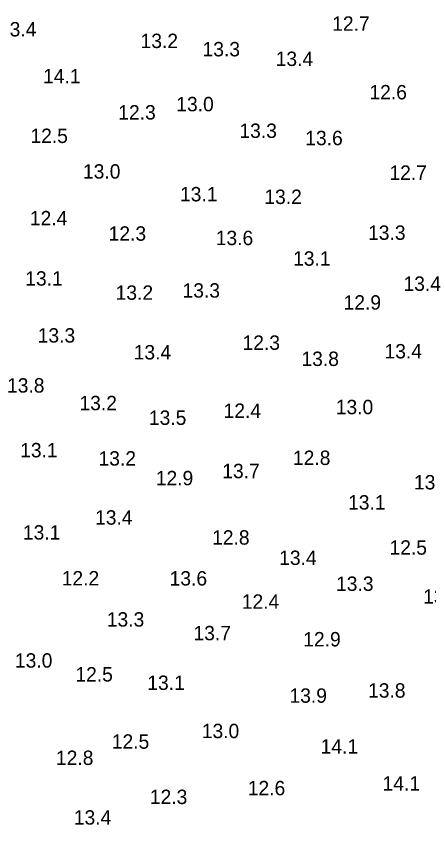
# Model space of a CAD drawing. Extents: x 815352 to 820877, y 582403 to 597439.
# Drawn here: x 817378.7 to 817522, y 596089.4 to 596370.5 of the extents above; entities that cross this region are included whole.
import ezdxf

# ---------------------------------------------------------------- set-up
doc = ezdxf.new("R2010")
doc.units = 0
doc.layers.add('V-TOPO-SOUN', color=7, linetype='Continuous')

msp = doc.modelspace()

# ---------------------------------------------------------------- texts
at = {"layer": 'V-TOPO-SOUN'}
for s, p in [('12.7 ', (817488.41, 596365.43)), ('13.4 ', (817372.69, 596363.46)), ('13.2 ', (817421.87, 596359.42)), ('13.3 ', (817443.39, 596356.54)), ('13.4 ', (817468.79, 596353.19)), ('14.1 ', (817387.99, 596347.15)), ('12.6 ', (817501.34, 596341.58)), ('13.0 ', (817434.27, 596337.44)), ('12.3 ', (817414.13, 596334.59)), ('12.5 ', (817383.62, 596326.42)), ('13.3 ', (817456.19, 596328.19)), ('13.6 ', (817479.07, 596325.66)), ('13.0 ', (817401.86, 596314.05)), ('12.7 ', (817508.29, 596313.62)), ('13.1 ', (817435.56, 596306.14)), ('13.2 ', (817464.85, 596305.22)), ('12.4 ', (817383.42, 596297.81)), ('12.3 ', (817410.78, 596292.46)), ('13.3 ', (817500.87, 596292.76)), ('13.6 ', (817447.97, 596290.92)), ('13.1 ', (817474.83, 596283.77)), ('13.1 ', (817381.82, 596276.84)), ('13.3 ', (817436.44, 596272.68)), ('13.4 ', (817513.18, 596275.04)), ('13.2 ', (817413.21, 596271.92)), ('12.9 ', (817492.38, 596268.51)), ('13.3 ', (817386.14, 596257.06)), ('12.3 ', (817457.27, 596254.53)), ('13.4 ', (817419.48, 596251.19)), ('13.4 ', (817506.58, 596251.55)), ('13.8 ', (817477.74, 596248.92)), ('13.8 ', (817375.48, 596239.67)), ('13.2 ', (817400.64, 596233.54)), ('12.4 ', (817450.71, 596230.88)), ('13.0 ', (817489.65, 596232.16)), ('13.5 ', (817424.76, 596228.45)), ('13.1 ', (817380.05, 596217.17)), ('13.2 ', (817407.27, 596214.31)), ('12.8 ', (817474.79, 596214.51)), ('13.7 ', (817450.25, 596209.92)), ('12.9 ', (817427.15, 596207.45)), ('13.7 ', (817516.82, 596206.01)), ('13.1 ', (817493.93, 596199.02)), ('13.4 ', (817406.06, 596193.77)), ('13.1 ', (817381, 596188.59)), ('12.8 ', (817446.71, 596186.82)), ('12.5 ', (817508.32, 596183.34)), ('13.4 ', (817470, 596179.76)), ('12.2 ', (817394.48, 596172.65)), ('13.6 ', (817431.96, 596172.61)), ('13.3 ', (817489.75, 596170.74)), ('13.5 ', (817520.03, 596166.31)), ('12.4 ', (817457.01, 596164.54)), ('13.3 ', (817410.13, 596158.34)), ('13.7 ', (817440.24, 596153.58)), ('12.9 ', (817478.37, 596151.45)), ('13.0 ', (817378.23, 596144.07)), ('12.5 ', (817399.23, 596139.25)), ('13.1 ', (817424.21, 596136.33)), ('13.8 ', (817500.87, 596133.64)), ('13.9 ', (817473.58, 596131.86)), ('13.0 ', (817443.13, 596119.56)), ('12.5 ', (817411.87, 596115.89)), ('14.1 ', (817484.41, 596114.21)), ('12.8 ', (817392.48, 596110.24)), ('14.1 ', (817505.93, 596101.35)), ('12.6 ', (817459.09, 596099.71)), ('12.3 ', (817425.09, 596096.66)), ('13.4 ', (817398.68, 596089.51))]:
    msp.add_text(s, height=5, dxfattribs=at).set_placement(p)

doc.saveas('drawing.dxf')
